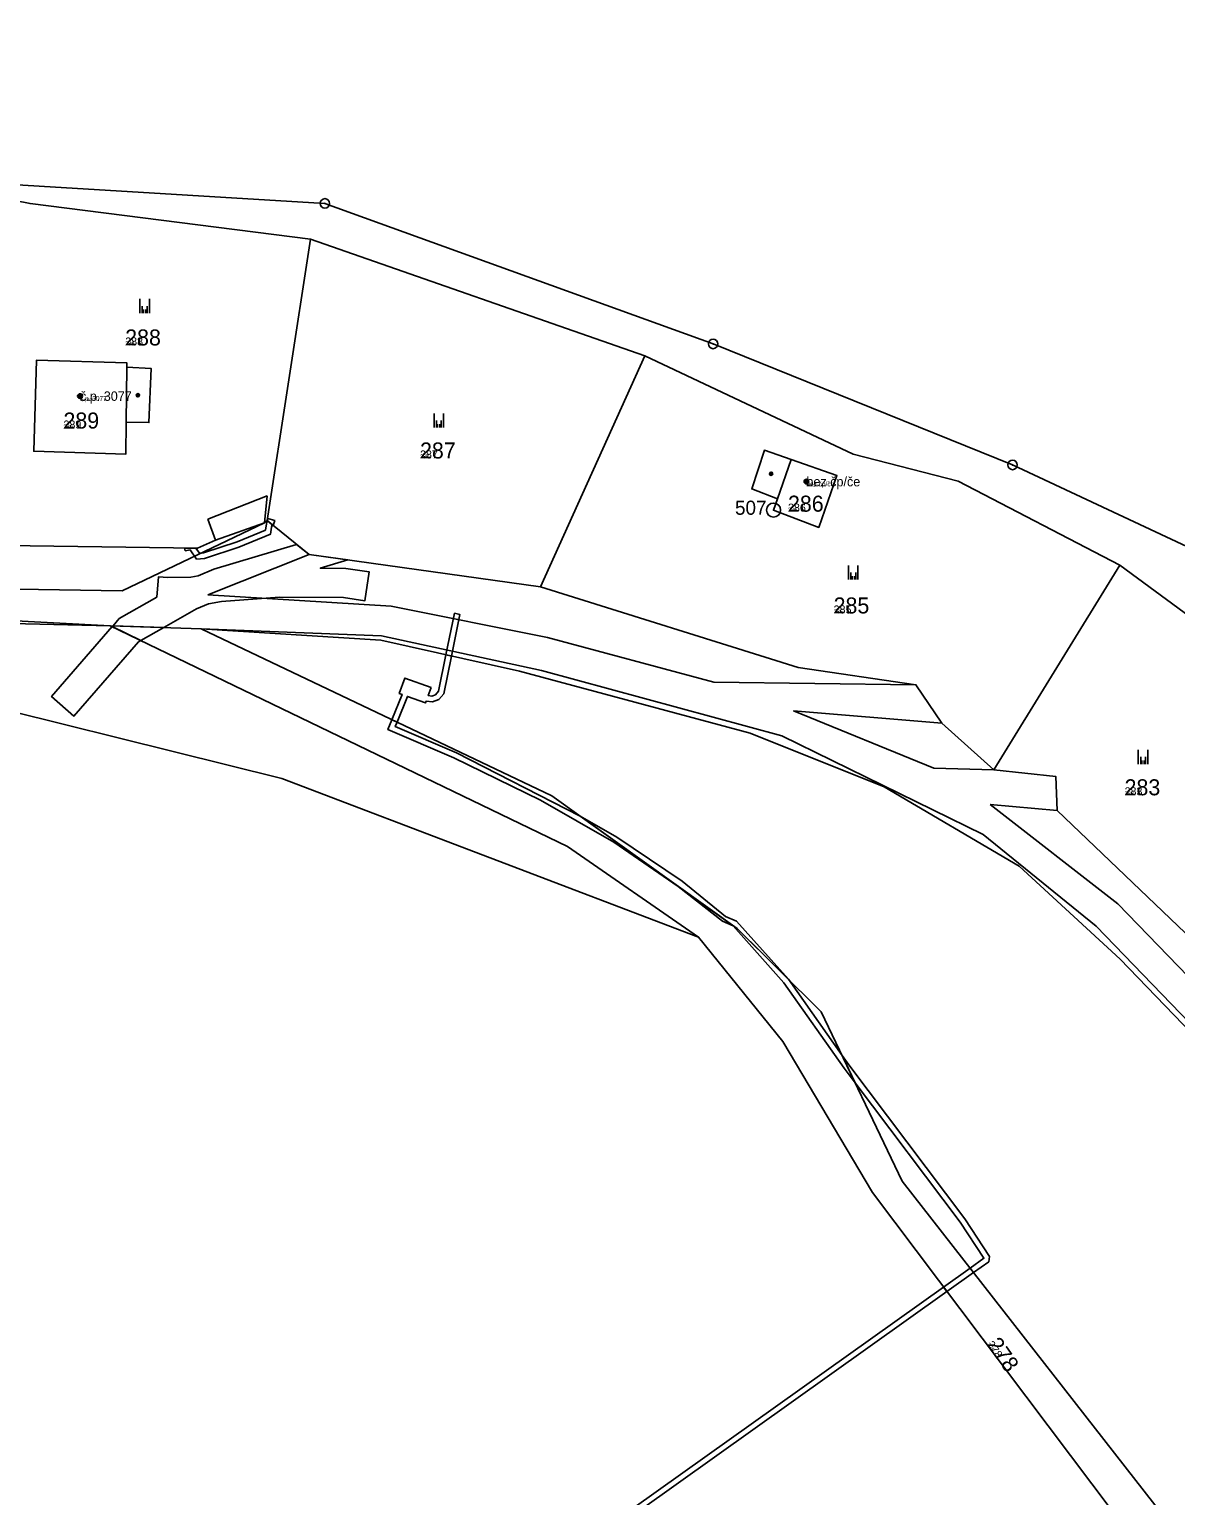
# Model space of a CAD drawing. Extents: x -759873 to -758487, y -975024 to -973516.
# Drawn here: x -758938.6 to -758816.8, y -974455.6 to -974299.8 of the extents above; entities that cross this region are included whole.
import ezdxf

# ---------------------------------------------------------------- set-up
doc = ezdxf.new("R2010")
doc.units = 0
for name, color, linetype in [('KAT_02_hranice parcel', 7, 'Continuous'), ('KAT_03_1000_st čísla parcelní', 7, 'Continuous'), ('KAT_03_1000_čísla parcelní', 7, 'Continuous'), ('KAT_03_1000_čísla popisná', 7, 'Continuous'), ('KAT_03_250_st čísla parcelní', 7, 'Continuous'), ('KAT_03_250_čísla parcelní', 7, 'Continuous'), ('KAT_03_250_čísla popisná', 7, 'Continuous'), ('KAT_03_500_st čísla parcelní', 7, 'Continuous'), ('KAT_03_500_čísla parcelní', 7, 'Continuous'), ('KAT_03_500_čísla popisná', 7, 'Continuous'), ('KAT_04_vnitřní kresba', 7, 'Continuous'), ('KAT_05_1000_značky kultur', 7, 'Continuous'), ('KAT_05_250_značky kultur', 7, 'Continuous'), ('KAT_05_500_značky kultur', 7, 'Continuous'), ('KAT_07_1000_značky budov', 7, 'Continuous'), ('KAT_07_250_značky budov', 7, 'Continuous'), ('KAT_07_500_značky budov', 7, 'Continuous'), ('KAT_10_věcná břemena', 7, 'Continuous'), ('KAT_11_značky bodu BP', 7, 'Continuous'), ('KAT_14_plocha_budovy', 7, 'Continuous'), ('KAT_14_plocha_pozemek', 7, 'Continuous')]:
    doc.layers.add(name, color=color, linetype=linetype)

msp = doc.modelspace()

# ---------------------------------------------------------------- linework, layer by layer
at = {"layer": 'KAT_02_hranice parcel'}
for p, q in [((-758908.75, -974322.12), (-758913.38, -974352.01)), ((-758908.75, -974322.12), (-758873.24, -974334.51)), ((-758873.24, -974334.51), (-758884.31, -974359.03)), ((-758822.78, -974356.75), (-758836.14, -974378.49)), ((-758930.04, -974363.17), (-758920.39, -974363.49))]:
    msp.add_line(p, q, dxfattribs=at)
for points in [[(-758632.75, -974453.28), (-758635.81, -974453.89), (-758660.34, -974450.22), (-758670.25, -974448.59), (-758679.84, -974446.31), (-758718.48, -974444.93), (-758753.38, -974423.47), (-758781.23, -974399.3), (-758797.06, -974363.45), (-758834.16, -974346.1), (-758865.99, -974333.25), (-758907.24, -974318.32), (-758952.22, -974315.62)], [(-758940.19, -974318.02), (-758938.56, -974318.35), (-758908.75, -974322.12)], [(-758873.24, -974334.51), (-758851.09, -974344.94), (-758839.96, -974347.83), (-758822.78, -974356.75)], [(-758928.35, -974341.56), (-758928.4, -974344.96), (-758938.18, -974344.64), (-758937.88, -974334.97), (-758928.28, -974335.27), (-758928.29, -974335.72), (-758925.71, -974335.84), (-758925.93, -974341.59), (-758928.35, -974341.56)], [(-758859.15, -974349.7), (-758861.87, -974348.65), (-758860.53, -974344.53), (-758857.69, -974345.52), (-758852.83, -974347.23), (-758854.76, -974352.73), (-758859.56, -974350.89), (-758859.15, -974349.7)], [(-758913.38, -974352.01), (-758913.66, -974352.23), (-758918.86, -974354.1), (-758920.77, -974354.95), (-758943.71, -974354.61)], [(-758884.31, -974359.03), (-758908.91, -974355.61), (-758913.38, -974352.01)], [(-758822.78, -974356.75), (-758805.35, -974369.54), (-758794.34, -974384.71)], [(-759031.63, -974358.94), (-758978.01, -974362.06), (-758930.04, -974363.17)], [(-758836.14, -974378.49), (-758841.67, -974373.51), (-758844.43, -974369.44), (-758856.93, -974367.59), (-758884.31, -974359.03)], [(-758867.55, -974396.24), (-758911.81, -974379.4), (-758952.35, -974369.35), (-758971.41, -974365.53), (-758992.93, -974364.06), (-759006.26, -974363.99), (-759018.27, -974368.4), (-759025.9, -974373.3), (-759031.64, -974374.99), (-759044.21, -974373.31), (-759057.32, -974369.03)], [(-758930.04, -974363.17), (-758881.44, -974386.63), (-758867.55, -974396.24)], [(-758697.83, -974596.44), (-758723.53, -974581.66), (-758758.5, -974544.23), (-758796.32, -974507.97), (-758808.82, -974475.92), (-758814.76, -974462.01), (-758845.88, -974422.17), (-758854.49, -974404.19), (-758863.43, -974395.34), (-758883.13, -974381.25), (-758920.39, -974363.49)], [(-758920.39, -974363.49), (-758901.31, -974364.72), (-758886.55, -974368.01), (-758862.06, -974374.57), (-758847.81, -974380.27), (-758833.47, -974388.69), (-758822.73, -974398.57), (-758783.72, -974438.99), (-758767.08, -974450.68), (-758750.74, -974459.82), (-758727.47, -974470.86)], [(-758810.18, -974401.15), (-758829.43, -974382.81), (-758829.57, -974379.17), (-758836.14, -974378.49)], [(-758867.55, -974396.24), (-758858.57, -974407.31), (-758849.06, -974423.37), (-758818.74, -974463.59), (-758812.66, -974475.2), (-758797.73, -974511.01), (-758760.58, -974546.71), (-758726.38, -974585.65), (-758699.89, -974599.55)]]:
    msp.add_lwpolyline(points, dxfattribs=at)
at = {"layer": 'KAT_03_1000_čísla popisná'}
for centre in [(-758933.26, -974338.79), (-758856.07, -974347.87)]:
    msp.add_circle(centre, 0.25, dxfattribs=at)
at = {"layer": 'KAT_03_250_čísla popisná'}
for centre in [(-758933.26, -974338.79), (-758856.07, -974347.87)]:
    msp.add_circle(centre, 0.0625, dxfattribs=at)
at = {"layer": 'KAT_03_500_čísla popisná'}
for centre in [(-758933.26, -974338.79), (-758856.07, -974347.87)]:
    msp.add_circle(centre, 0.125, dxfattribs=at)
at = {"layer": 'KAT_04_vnitřní kresba'}
for p, q in [((-758928.35, -974341.56), (-758928.29, -974335.72)), ((-758859.15, -974349.7), (-758857.69, -974345.52)), ((-758919.66, -974351.87), (-758913.38, -974349.37)), ((-758913.66, -974352.23), (-758913.38, -974349.37)), ((-758928.78, -974359.47), (-758913.66, -974352.23)), ((-758919.66, -974351.87), (-758918.86, -974354.1)), ((-758919.69, -974359.89), (-758908.91, -974355.61)), ((-758949.96, -974359.14), (-758928.78, -974359.47)), ((-758919.69, -974359.89), (-758900.2, -974361.1)), ((-758949.37, -974362.15), (-758930.04, -974363.17)), ((-758900.2, -974361.1), (-758883.58, -974364.43)), ((-758920.39, -974363.49), (-758901.23, -974364.25)), ((-758901.23, -974364.25), (-758884.21, -974367.93)), ((-758883.58, -974364.43), (-758865.91, -974369.16)), ((-758884.21, -974367.93), (-758858.69, -974374.86)), ((-758865.91, -974369.16), (-758844.43, -974369.44)), ((-758857.45, -974372.21), (-758842.54, -974378.29)), ((-758857.45, -974372.21), (-758841.67, -974373.51)), ((-758858.69, -974374.86), (-758837.28, -974385.34)), ((-758842.54, -974378.29), (-758836.14, -974378.49)), ((-758836.55, -974382.15), (-758829.43, -974382.81)), ((-758836.55, -974382.15), (-758822.99, -974392.7)), ((-758837.28, -974385.34), (-758825.28, -974395.07)), ((-758822.99, -974392.7), (-758796.69, -974419.85)), ((-758825.28, -974395.07), (-758799.53, -974421.75))]:
    msp.add_line(p, q, dxfattribs=at)
at = {"layer": 'KAT_05_1000_značky kultur'}
for p, q in [((-758926.89, -974329.97), (-758926.89, -974328.47)), ((-758925.89, -974329.97), (-758925.89, -974328.47)), ((-758895.64, -974342.13), (-758895.64, -974340.63)), ((-758894.64, -974342.13), (-758894.64, -974340.63)), ((-758851.59, -974358.28), (-758851.59, -974356.78)), ((-758850.59, -974358.28), (-758850.59, -974356.78)), ((-758820.8, -974377.86), (-758820.8, -974376.36)), ((-758819.8, -974377.86), (-758819.8, -974376.36))]:
    msp.add_line(p, q, dxfattribs=at)
at = {"layer": 'KAT_05_250_značky kultur'}
for p, q in [((-758926.51, -974329.97), (-758926.51, -974329.59)), ((-758926.26, -974329.97), (-758926.26, -974329.59)), ((-758895.26, -974342.13), (-758895.26, -974341.76)), ((-758895.01, -974342.13), (-758895.01, -974341.76)), ((-758851.21, -974358.28), (-758851.21, -974357.91)), ((-758850.96, -974358.28), (-758850.96, -974357.91)), ((-758820.42, -974377.86), (-758820.42, -974377.48)), ((-758820.17, -974377.86), (-758820.17, -974377.48))]:
    msp.add_line(p, q, dxfattribs=at)
at = {"layer": 'KAT_05_500_značky kultur'}
for p, q in [((-758926.64, -974329.97), (-758926.64, -974329.22)), ((-758926.14, -974329.97), (-758926.14, -974329.22)), ((-758895.39, -974342.13), (-758895.39, -974341.38)), ((-758894.89, -974342.13), (-758894.89, -974341.38)), ((-758851.34, -974358.28), (-758851.34, -974357.53)), ((-758850.83, -974358.28), (-758850.83, -974357.53)), ((-758820.55, -974377.86), (-758820.55, -974377.11)), ((-758820.05, -974377.86), (-758820.05, -974377.11))]:
    msp.add_line(p, q, dxfattribs=at)
at = {"layer": 'KAT_07_1000_značky budov'}
for centre in [(-758933.27, -974338.79), (-758927.1, -974338.69), (-758859.83, -974347.03), (-758856.08, -974347.87)]:
    msp.add_circle(centre, 0.175, dxfattribs=at)
at = {"layer": 'KAT_07_250_značky budov'}
for centre in [(-758933.26, -974338.79), (-758927.09, -974338.69), (-758859.82, -974347.03), (-758856.07, -974347.87)]:
    msp.add_circle(centre, 0.0437, dxfattribs=at)
at = {"layer": 'KAT_07_500_značky budov'}
for centre in [(-758933.26, -974338.79), (-758927.09, -974338.69), (-758859.82, -974347.03), (-758856.07, -974347.87)]:
    msp.add_circle(centre, 0.0875, dxfattribs=at)
at = {"layer": 'KAT_10_věcná břemena'}
for points in [[(-758920.95, -974354.95), (-758922.14, -974354.93), (-758922.07, -974355.21), (-758921.56, -974355.12), (-758920.88, -974356.11), (-758920.03, -974356.03), (-758916.37, -974354.84), (-758913.01, -974353.44), (-758912.91, -974352.69), (-758912.83, -974352.46), (-758913.38, -974352.01), (-758913.49, -974352.55), (-758913.55, -974353.02), (-758916.57, -974354.28), (-758920.15, -974355.43), (-758920.58, -974355.47)], [(-758913.38, -974352.01), (-758912.83, -974352.46), (-758912.73, -974352.54), (-758912.57, -974352), (-758913.31, -974351.78)], [(-758910.25, -974354.53), (-758919.04, -974357.18), (-758920.72, -974357.88), (-758921.5, -974358), (-758923.91, -974358.06), (-758924.93, -974357.98), (-758925.08, -974360.13), (-758929.09, -974362.41), (-758929.75, -974363.18), (-758924.37, -974363.36), (-758920.87, -974361.36), (-758919.61, -974360.84), (-758918.21, -974360.61), (-758912.05, -974360.14), (-758905.25, -974360.19), (-758902.98, -974360.52), (-758902.52, -974357.46), (-758905.01, -974357.09), (-758907.73, -974357.07), (-758904.79, -974356.18), (-758908.91, -974355.61)], [(-758910.25, -974354.53), (-758919.04, -974357.18), (-758920.72, -974357.88), (-758921.5, -974358), (-758923.91, -974358.06), (-758924.93, -974357.98), (-758925.08, -974360.13), (-758929.09, -974362.41), (-758929.75, -974363.18), (-758924.37, -974363.36), (-758920.87, -974361.36), (-758919.61, -974360.84), (-758918.21, -974360.61), (-758912.05, -974360.14), (-758905.25, -974360.19), (-758902.98, -974360.52), (-758902.52, -974357.46), (-758905.01, -974357.09), (-758907.73, -974357.07), (-758904.79, -974356.18), (-758908.91, -974355.61)], [(-758893.48, -974361.85), (-758894.38, -974366.26), (-758893.79, -974366.4), (-758892.9, -974361.97)], [(-758926.79, -974364.74), (-758929.83, -974363.27), (-758936.28, -974370.69), (-758933.9, -974372.77), (-758927.05, -974364.89)], [(-758929.75, -974363.18), (-758929.83, -974363.27), (-758926.79, -974364.74), (-758924.37, -974363.36)], [(-758895.96, -974369.73), (-758898.76, -974368.74), (-758899.34, -974370.36), (-758899.03, -974370.47), (-758900.12, -974373.15), (-758899.57, -974373.41), (-758898.47, -974370.67), (-758896.54, -974371.37), (-758896.47, -974371.17), (-758895.8, -974371.27), (-758895.14, -974371.02), (-758894.6, -974370.39), (-758893.79, -974366.4), (-758894.38, -974366.26), (-758895.16, -974370.11), (-758895.5, -974370.52), (-758895.86, -974370.65), (-758896.26, -974370.59)], [(-758876.53, -974386.14), (-758869.7, -974390.86), (-758880.11, -974383.41), (-758893.26, -974376.66), (-758899.76, -974373.88), (-758899.57, -974373.41), (-758900.12, -974373.15), (-758900.54, -974374.2), (-758893.52, -974377.2), (-758884.34, -974381.7)], [(-758863.85, -974395.04), (-758863.43, -974395.34), (-758857.99, -974400.72), (-758863.5, -974394.56), (-758864.68, -974394.04), (-758869.28, -974390.29), (-758876.21, -974385.62), (-758880.11, -974383.41), (-758869.7, -974390.86)], [(-758865, -974394.56), (-758863.85, -974395.04), (-758869.7, -974390.86)], [(-758852.05, -974410.17), (-758850.89, -974411.71), (-758852.28, -974408.81), (-758857.99, -974400.72), (-758863.43, -974395.34), (-758863.85, -974395.04), (-758858.47, -974401.1)], [(-758838.68, -974431.39), (-758838.31, -974431.87), (-758836.68, -974430.71), (-758836.61, -974430.16), (-758839.23, -974426.17), (-758851.57, -974409.81), (-758852.28, -974408.81), (-758850.89, -974411.71), (-758839.73, -974426.51), (-758837.2, -974430.35)], [(-758838.31, -974431.87), (-758838.68, -974431.39), (-758841.5, -974433.4), (-758841.14, -974433.88)]]:
    msp.add_lwpolyline(points, close=True, dxfattribs=at)
msp.add_lwpolyline([(-758874, -974457.28), (-758841.14, -974433.88), (-758841.5, -974433.4), (-758874.38, -974456.82)], dxfattribs=at)
at = {"layer": 'KAT_11_značky bodu BP'}
for centre, radius in [((-758907.24, -974318.32), 0.5), ((-758907.24, -974318.32), 0.0303), ((-758865.99, -974333.25), 0.5), ((-758865.99, -974333.25), 0.0303), ((-758834.16, -974346.1), 0.5), ((-758834.16, -974346.1), 0.0303), ((-758859.56, -974350.89), 0.75), ((-758859.56, -974350.89), 0.03)]:
    msp.add_circle(centre, radius, dxfattribs=at)
at = {"layer": 'KAT_14_plocha_budovy'}
for points in [[(-758938.18, -974344.64), (-758928.4, -974344.96), (-758928.35, -974341.56), (-758928.29, -974335.72), (-758928.28, -974335.27), (-758937.88, -974334.97)], [(-758854.76, -974352.73), (-758852.83, -974347.23), (-758857.69, -974345.52), (-758859.15, -974349.7), (-758859.56, -974350.89)]]:
    msp.add_lwpolyline(points, close=True, dxfattribs=at)
at = {"layer": 'KAT_14_plocha_pozemek'}
for points in [[(-759014.33, -974293.41), (-758997.18, -974304.01), (-758991.69, -974307.41), (-758972.56, -974311.55), (-758952.22, -974315.62), (-758907.24, -974318.32), (-758865.99, -974333.25), (-758834.16, -974346.1), (-758797.06, -974363.45)], [(-758797.06, -974363.45), (-758834.16, -974346.1), (-758865.99, -974333.25), (-758907.24, -974318.32), (-758952.22, -974315.62), (-758940.19, -974318.02), (-758938.56, -974318.35), (-758908.75, -974322.12), (-758873.24, -974334.51), (-758851.09, -974344.94), (-758839.96, -974347.83), (-758822.78, -974356.75), (-758805.35, -974369.54)], [(-758810.18, -974401.15), (-758829.43, -974382.81), (-758829.57, -974379.17), (-758836.14, -974378.49), (-758841.67, -974373.51), (-758844.43, -974369.44), (-758856.93, -974367.59), (-758884.31, -974359.03), (-758908.91, -974355.61), (-758913.38, -974352.01), (-758913.66, -974352.23), (-758918.86, -974354.1), (-758920.77, -974354.95), (-758943.71, -974354.61), (-758969.98, -974355.38), (-758970.16, -974355.37), (-758977.12, -974354.79), (-759002.18, -974354.31)], [(-759031.63, -974358.94), (-758978.01, -974362.06), (-758930.04, -974363.17), (-758920.39, -974363.49)], [(-758760.58, -974546.71), (-758797.73, -974511.01), (-758812.66, -974475.2), (-758818.74, -974463.59), (-758849.06, -974423.37), (-758858.57, -974407.31), (-758867.55, -974396.24), (-758911.81, -974379.4), (-758952.35, -974369.35), (-758971.41, -974365.53), (-758992.93, -974364.06), (-759006.26, -974363.99)], [(-758920.39, -974363.49), (-758901.31, -974364.72), (-758886.55, -974368.01), (-758862.06, -974374.57), (-758847.81, -974380.27), (-758833.47, -974388.69), (-758822.73, -974398.57), (-758783.72, -974438.99)], [(-758783.72, -974438.99), (-758822.73, -974398.57), (-758833.47, -974388.69), (-758847.81, -974380.27), (-758862.06, -974374.57), (-758886.55, -974368.01), (-758901.31, -974364.72), (-758920.39, -974363.49), (-758883.13, -974381.25), (-758863.43, -974395.34), (-758854.49, -974404.19), (-758845.88, -974422.17), (-758814.76, -974462.01)]]:
    msp.add_lwpolyline(points, dxfattribs=at)
for points in [[(-758940.19, -974318.02), (-758943.71, -974354.61), (-758920.77, -974354.95), (-758918.86, -974354.1), (-758913.66, -974352.23), (-758913.38, -974352.01), (-758908.75, -974322.12), (-758938.56, -974318.35)], [(-758908.75, -974322.12), (-758913.38, -974352.01), (-758908.91, -974355.61), (-758884.31, -974359.03), (-758873.24, -974334.51)], [(-758873.24, -974334.51), (-758884.31, -974359.03), (-758856.93, -974367.59), (-758844.43, -974369.44), (-758841.67, -974373.51), (-758836.14, -974378.49), (-758822.78, -974356.75), (-758839.96, -974347.83), (-758851.09, -974344.94)], [(-758928.35, -974341.56), (-758925.93, -974341.59), (-758925.71, -974335.84), (-758928.29, -974335.72), (-758928.28, -974335.27), (-758937.88, -974334.97), (-758938.18, -974344.64), (-758928.4, -974344.96)], [(-758928.35, -974341.56), (-758928.4, -974344.96), (-758938.18, -974344.64), (-758937.88, -974334.97), (-758928.28, -974335.27), (-758928.29, -974335.72), (-758925.71, -974335.84), (-758925.93, -974341.59)], [(-758859.15, -974349.7), (-758861.87, -974348.65), (-758860.53, -974344.53), (-758857.69, -974345.52), (-758852.83, -974347.23), (-758854.76, -974352.73), (-758859.56, -974350.89)], [(-758859.15, -974349.7), (-758859.56, -974350.89), (-758854.76, -974352.73), (-758852.83, -974347.23), (-758857.69, -974345.52), (-758860.53, -974344.53), (-758861.87, -974348.65)], [(-759040.64, -974371.84), (-759039.97, -974358.1), (-759051.14, -974355.72), (-759056.37, -974366.99), (-759057.32, -974369.03), (-759044.21, -974373.31), (-759031.64, -974374.99), (-759025.9, -974373.3), (-759018.27, -974368.4), (-759006.26, -974363.99), (-758992.93, -974364.06), (-758971.41, -974365.53), (-758952.35, -974369.35), (-758911.81, -974379.4), (-758867.55, -974396.24), (-758881.44, -974386.63), (-758930.04, -974363.17), (-758978.01, -974362.06), (-759031.63, -974358.94), (-759032.43, -974372.28)], [(-758822.78, -974356.75), (-758836.14, -974378.49), (-758829.57, -974379.17), (-758829.43, -974382.81), (-758810.18, -974401.15), (-758794.34, -974384.71), (-758805.35, -974369.54)], [(-758697.83, -974596.44), (-758723.53, -974581.66), (-758758.5, -974544.23), (-758796.32, -974507.97), (-758808.82, -974475.92), (-758814.76, -974462.01), (-758845.88, -974422.17), (-758854.49, -974404.19), (-758863.43, -974395.34), (-758883.13, -974381.25), (-758920.39, -974363.49), (-758930.04, -974363.17), (-758881.44, -974386.63), (-758867.55, -974396.24), (-758858.57, -974407.31), (-758849.06, -974423.37), (-758818.74, -974463.59), (-758812.66, -974475.2), (-758797.73, -974511.01), (-758760.58, -974546.71), (-758726.38, -974585.65), (-758699.89, -974599.55)]]:
    msp.add_lwpolyline(points, close=True, dxfattribs=at)

# ---------------------------------------------------------------- texts
at = {"layer": 'KAT_03_1000_st čísla parcelní'}
for s, p in [('289', (-758935.02, -974342.23)), ('286', (-758858.03, -974351.06))]:
    msp.add_text(s, height=1.7, dxfattribs=at).set_placement(p)
at = {"layer": 'KAT_03_1000_čísla parcelní'}
for s, p in [('288', (-758928.46, -974333.41)), ('287', (-758897.13, -974345.41)), ('285', (-758853.18, -974361.87)), ('283', (-758822.26, -974381.18))]:
    msp.add_text(s, height=1.7, dxfattribs=at).set_placement(p)
msp.add_text('278', height=1.7, rotation=305, dxfattribs=at).set_placement((-758836.95, -974439.49))
at = {"layer": 'KAT_03_1000_čísla popisná'}
for s, p in [('č.p. 3077', (-758933.26, -974339.29)), ('bez čp/če', (-758856.07, -974348.37))]:
    msp.add_text(s, height=1, dxfattribs=at).set_placement(p)
at = {"layer": 'KAT_03_250_st čísla parcelní'}
for s, p in [('289', (-758935.02, -974342.23)), ('286', (-758858.03, -974351.06))]:
    msp.add_text(s, height=0.425, dxfattribs=at).set_placement(p)
at = {"layer": 'KAT_03_250_čísla parcelní'}
for s, p in [('288', (-758928.46, -974333.41)), ('287', (-758897.13, -974345.41)), ('285', (-758853.18, -974361.87)), ('283', (-758822.26, -974381.18))]:
    msp.add_text(s, height=0.425, dxfattribs=at).set_placement(p)
msp.add_text('278', height=0.425, rotation=305, dxfattribs=at).set_placement((-758836.95, -974439.49))
at = {"layer": 'KAT_03_250_čísla popisná'}
for s, p in [('č.p. 3077', (-758933.26, -974339.29)), ('bez čp/če', (-758856.07, -974348.37))]:
    msp.add_text(s, height=0.25, dxfattribs=at).set_placement(p)
at = {"layer": 'KAT_03_500_st čísla parcelní'}
for s, p in [('289', (-758935.02, -974342.23)), ('286', (-758858.03, -974351.06))]:
    msp.add_text(s, height=0.85, dxfattribs=at).set_placement(p)
at = {"layer": 'KAT_03_500_čísla parcelní'}
for s, p in [('288', (-758928.46, -974333.41)), ('287', (-758897.13, -974345.41)), ('285', (-758853.18, -974361.87)), ('283', (-758822.26, -974381.18))]:
    msp.add_text(s, height=0.85, dxfattribs=at).set_placement(p)
msp.add_text('278', height=0.85, rotation=305, dxfattribs=at).set_placement((-758836.95, -974439.49))
at = {"layer": 'KAT_03_500_čísla popisná'}
for s, p in [('č.p. 3077', (-758933.26, -974339.29)), ('bez čp/če', (-758856.07, -974348.37))]:
    msp.add_text(s, height=0.5, dxfattribs=at).set_placement(p)
at = {"layer": 'KAT_11_značky bodu BP'}
msp.add_text('507', height=1.5, dxfattribs=at).set_placement((-758863.66, -974351.39))

doc.saveas('drawing.dxf')
